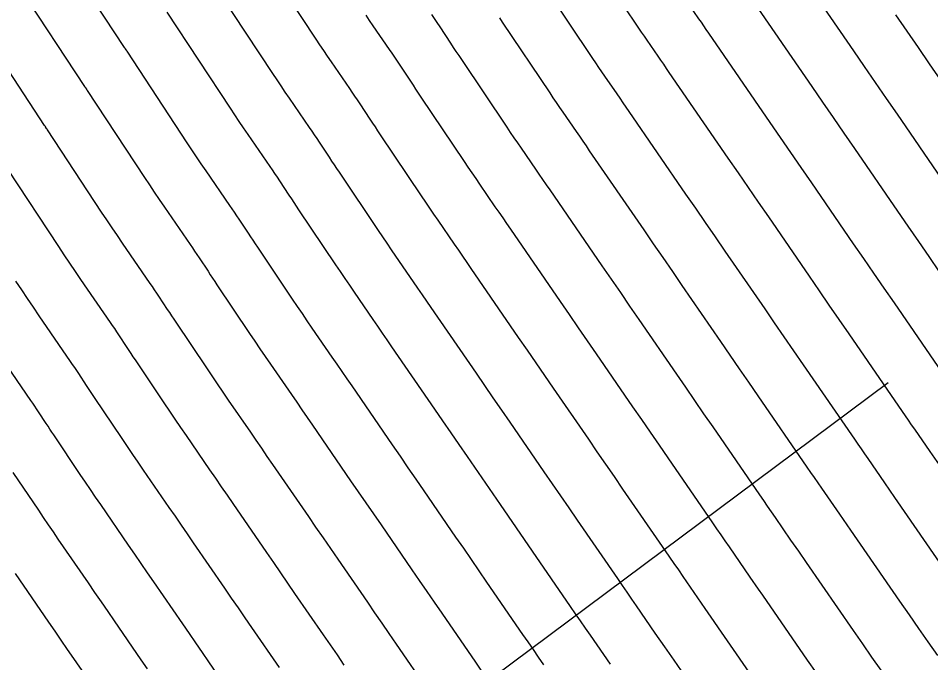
# Model space of a CAD drawing. Extents: x 954385 to 988206, y 1868364 to 1924553.
# Drawn here: x 956159.63 to 956209.46, y 1922703.64 to 1922738.85 of the extents above; entities that cross this region are included whole.
import ezdxf

# ---------------------------------------------------------------- set-up
doc = ezdxf.new("R2010")
doc.units = 0
for name, color, linetype in [('Ex_Major Contours', 7, 'Continuous'), ('Ex_Minor Contours', 7, 'Continuous'), ('Slopes', 7, 'Continuous')]:
    doc.layers.add(name, color=color, linetype=linetype)

msp = doc.modelspace()

# ---------------------------------------------------------------- linework, layer by layer
at = {"layer": 'Ex_Major Contours'}
for points in [[(956210.051, 1922730.098), (956207.64, 1922733.606), (956207.043, 1922734.474), (956206.446, 1922735.342), (956205.848, 1922736.211), (956205.251, 1922737.079), (956201.647, 1922742.323)], [(956167.739, 1922739.193), (956171.197, 1922733.936), (956171.435, 1922733.576), (956171.675, 1922733.217), (956171.917, 1922732.859), (956172.161, 1922732.503), (956173.36, 1922730.76), (956173.494, 1922730.564), (956173.627, 1922730.367), (956173.758, 1922730.17), (956173.889, 1922729.973), (956174.411, 1922729.18), (956174.541, 1922728.982), (956174.672, 1922728.784), (956174.804, 1922728.587), (956174.936, 1922728.39), (956176.949, 1922725.386), (956177.201, 1922725.011), (956177.455, 1922724.636), (956177.71, 1922724.262), (956177.966, 1922723.888), (956178.992, 1922722.396), (956179.248, 1922722.023), (956179.505, 1922721.65), (956179.761, 1922721.277), (956180.018, 1922720.904), (956182.355, 1922717.503), (956182.801, 1922716.855), (956183.248, 1922716.206), (956183.694, 1922715.557), (956184.14, 1922714.908), (956185.942, 1922712.288), (956186.379, 1922711.652), (956186.816, 1922711.016), (956187.254, 1922710.38), (956187.691, 1922709.744), (956189.774, 1922706.715), (956190.045, 1922706.321), (956190.316, 1922705.927), (956190.587, 1922705.534), (956190.859, 1922705.14), (956191.946, 1922703.567)], [(956209.844, 1922704.038), (956209.324, 1922704.778), (956208.806, 1922705.518), (956208.29, 1922706.26), (956207.775, 1922707.003), (956205.089, 1922710.892), (956204.495, 1922711.751), (956203.506, 1922713.183), (956203.308, 1922713.469), (956203.111, 1922713.756), (956202.913, 1922714.042), (956202.716, 1922714.329), (956200.042, 1922718.218), (956199.531, 1922718.962), (956199.019, 1922719.706), (956198.508, 1922720.45), (956197.997, 1922721.193), (956195.89, 1922724.257), (956195.368, 1922725.016), (956194.847, 1922725.774), (956194.325, 1922726.533), (956193.803, 1922727.291), (956190.832, 1922731.613), (956190.651, 1922731.876), (956190.471, 1922732.14), (956190.29, 1922732.403), (956190.109, 1922732.666), (956189.385, 1922733.718), (956189.204, 1922733.982), (956189.025, 1922734.246), (956188.846, 1922734.51), (956188.667, 1922734.775), (956186.077, 1922738.64), (956185.922, 1922738.871)], [(956173.887, 1922703.383), (956172.39, 1922705.56), (956172.019, 1922706.099), (956171.649, 1922706.638), (956171.278, 1922707.177), (956170.907, 1922707.716), (956169.203, 1922710.194), (956168.871, 1922710.677), (956168.539, 1922711.16), (956168.207, 1922711.643), (956167.875, 1922712.126), (956166.47, 1922714.17), (956166.177, 1922714.597), (956165.885, 1922715.025), (956165.595, 1922715.455), (956165.306, 1922715.884), (956163.794, 1922718.139), (956163.685, 1922718.303), (956163.576, 1922718.467), (956163.467, 1922718.631), (956163.359, 1922718.795), (956162.926, 1922719.452), (956162.818, 1922719.616), (956162.709, 1922719.78), (956162.598, 1922719.943), (956162.487, 1922720.105), (956160.774, 1922722.597), (956160.452, 1922723.067), (956160.133, 1922723.538), (956159.816, 1922724.012), (956159.502, 1922724.487)]]:
    msp.add_lwpolyline(points, dxfattribs=at)
at = {"layer": 'Ex_Minor Contours'}
for points in [[(956172.082, 1922743.482), (956175.875, 1922737.716), (956176.082, 1922737.401), (956176.292, 1922737.088), (956176.503, 1922736.776), (956176.715, 1922736.466), (956177.709, 1922735.021), (956177.852, 1922734.812), (956177.994, 1922734.602), (956178.135, 1922734.392), (956178.274, 1922734.181), (956178.831, 1922733.334), (956178.971, 1922733.123), (956179.111, 1922732.911), (956179.251, 1922732.701), (956179.392, 1922732.49), (956181.636, 1922729.142), (956181.859, 1922728.811), (956182.083, 1922728.48), (956182.308, 1922728.15), (956182.533, 1922727.82), (956183.439, 1922726.504), (956183.665, 1922726.175), (956183.891, 1922725.846), (956184.117, 1922725.517), (956184.344, 1922725.188), (956186.935, 1922721.419), (956187.411, 1922720.726), (956187.887, 1922720.033), (956188.363, 1922719.34), (956188.84, 1922718.648), (956190.764, 1922715.85), (956191.231, 1922715.171), (956191.698, 1922714.492), (956192.165, 1922713.813), (956192.632, 1922713.133), (956194.951, 1922709.761), (956195.192, 1922709.41), (956195.434, 1922709.059), (956195.676, 1922708.708), (956195.918, 1922708.357), (956197.129, 1922706.605), (956197.613, 1922705.903), (956197.855, 1922705.553), (956200.187, 1922702.177)], [(956188.329, 1922703.532), (956188.043, 1922703.947), (956187.757, 1922704.361), (956187.471, 1922704.777), (956187.185, 1922705.192), (956185.221, 1922708.049), (956184.798, 1922708.663), (956184.376, 1922709.278), (956183.953, 1922709.892), (956183.531, 1922710.507), (956181.79, 1922713.039), (956181.359, 1922713.665), (956180.928, 1922714.292), (956180.497, 1922714.919), (956180.066, 1922715.546), (956177.855, 1922718.762), (956177.583, 1922719.157), (956177.312, 1922719.552), (956177.04, 1922719.947), (956176.769, 1922720.342), (956175.682, 1922721.922), (956175.411, 1922722.318), (956175.141, 1922722.714), (956174.873, 1922723.111), (956174.605, 1922723.509), (956172.707, 1922726.34), (956172.58, 1922726.53), (956172.453, 1922726.721), (956172.327, 1922726.912), (956172.2, 1922727.103), (956171.697, 1922727.868), (956171.57, 1922728.06), (956171.443, 1922728.25), (956171.315, 1922728.44), (956171.185, 1922728.629), (956169.883, 1922730.522), (956169.624, 1922730.901), (956169.367, 1922731.281), (956169.111, 1922731.663), (956168.858, 1922732.046), (956165.568, 1922737.049), (956165.556, 1922737.066), (956165.545, 1922737.083), (956165.533, 1922737.101), (956165.522, 1922737.118), (956165.475, 1922737.186), (956165.463, 1922737.204), (956165.452, 1922737.221), (956165.44, 1922737.238), (956165.429, 1922737.256), (956161.691, 1922742.937)], [(956190.533, 1922742.74), (956193.355, 1922738.531), (956193.503, 1922738.31), (956193.652, 1922738.09), (956193.802, 1922737.87), (956193.952, 1922737.651), (956194.555, 1922736.774), (956194.706, 1922736.555), (956194.857, 1922736.335), (956195.007, 1922736.116), (956195.158, 1922735.897), (956198.383, 1922731.206), (956198.934, 1922730.404), (956199.486, 1922729.601), (956200.038, 1922728.799), (956200.59, 1922727.997), (956202.819, 1922724.755), (956203.36, 1922723.969), (956203.901, 1922723.182), (956204.442, 1922722.395), (956204.983, 1922721.608), (956207.893, 1922717.375), (956208.061, 1922717.131), (956208.229, 1922716.887), (956208.397, 1922716.644), (956208.565, 1922716.4), (956209.406, 1922715.182), (956209.911, 1922714.451)], [(956197.658, 1922700.569), (956195.444, 1922703.773), (956194.93, 1922704.517), (956194.416, 1922705.261), (956193.388, 1922706.749), (956193.131, 1922707.121), (956192.875, 1922707.493), (956192.618, 1922707.865), (956192.362, 1922708.238), (956190.161, 1922711.439), (956189.709, 1922712.096), (956189.257, 1922712.754), (956188.805, 1922713.411), (956188.353, 1922714.069), (956186.49, 1922716.778), (956186.029, 1922717.449), (956185.567, 1922718.12), (956185.106, 1922718.79), (956184.645, 1922719.461), (956182.181, 1922723.046), (956181.939, 1922723.397), (956181.698, 1922723.748), (956181.457, 1922724.099), (956181.215, 1922724.45), (956180.25, 1922725.854), (956180.009, 1922726.206), (956179.769, 1922726.558), (956179.53, 1922726.911), (956179.292, 1922727.264), (956177.164, 1922730.44), (956177.028, 1922730.644), (956176.892, 1922730.848), (956176.756, 1922731.052), (956176.621, 1922731.257), (956176.082, 1922732.077), (956175.947, 1922732.281), (956175.81, 1922732.485), (956175.673, 1922732.688), (956175.534, 1922732.89), (956174.438, 1922734.484), (956174.21, 1922734.818), (956173.983, 1922735.153), (956173.759, 1922735.489), (956173.536, 1922735.826), (956169.911, 1922741.338)], [(956159.691, 1922740.531), (956163.248, 1922735.125), (956163.26, 1922735.106), (956163.272, 1922735.088), (956163.285, 1922735.069), (956163.297, 1922735.051), (956163.347, 1922734.978), (956163.36, 1922734.959), (956163.372, 1922734.941), (956163.384, 1922734.923), (956163.396, 1922734.904), (956166.519, 1922730.156), (956166.788, 1922729.75), (956167.058, 1922729.346), (956167.331, 1922728.942), (956167.606, 1922728.54), (956169.011, 1922726.498), (956169.136, 1922726.315), (956169.259, 1922726.132), (956169.382, 1922725.949), (956169.504, 1922725.764), (956169.99, 1922725.026), (956170.112, 1922724.842), (956170.234, 1922724.657), (956170.356, 1922724.473), (956170.479, 1922724.29), (956172.261, 1922721.631), (956172.544, 1922721.211), (956172.827, 1922720.792), (956173.112, 1922720.373), (956173.398, 1922719.956), (956174.545, 1922718.288), (956174.832, 1922717.871), (956175.119, 1922717.454), (956175.405, 1922717.037), (956175.692, 1922716.62), (956177.776, 1922713.588), (956178.192, 1922712.983), (956178.608, 1922712.379), (956179.024, 1922711.774), (956179.44, 1922711.169), (956181.12, 1922708.726), (956181.527, 1922708.133), (956181.935, 1922707.54), (956182.343, 1922706.947), (956182.751, 1922706.354), (956184.597, 1922703.669), (956184.897, 1922703.232)], [(956210.305, 1922708.612), (956207.5, 1922712.672), (956206.951, 1922713.467), (956206.036, 1922714.791), (956205.853, 1922715.056), (956205.67, 1922715.322), (956205.487, 1922715.587), (956205.305, 1922715.852), (956202.512, 1922719.913), (956201.986, 1922720.678), (956201.46, 1922721.444), (956200.934, 1922722.209), (956200.408, 1922722.974), (956198.24, 1922726.127), (956197.703, 1922726.907), (956197.166, 1922727.688), (956196.63, 1922728.468), (956196.093, 1922729.249), (956192.995, 1922733.755), (956192.829, 1922733.996), (956192.664, 1922734.237), (956192.498, 1922734.479), (956192.332, 1922734.72), (956191.669, 1922735.685), (956191.503, 1922735.926), (956191.338, 1922736.168), (956191.174, 1922736.41), (956191.011, 1922736.653), (956188.305, 1922740.69)], [(956199.484, 1922740.181), (956202.962, 1922735.122), (956203.544, 1922734.275), (956204.126, 1922733.429), (956204.708, 1922732.582), (956205.29, 1922731.736), (956207.64, 1922728.317), (956208.211, 1922727.488), (956208.782, 1922726.658), (956209.352, 1922725.828), (956209.923, 1922724.998)], [(956196.236, 1922739.617), (956196.779, 1922738.828), (956196.914, 1922738.631), (956197.05, 1922738.433), (956197.185, 1922738.236), (956197.321, 1922738.039), (956200.672, 1922733.164), (956201.239, 1922732.34), (956201.806, 1922731.515), (956202.373, 1922730.691), (956202.94, 1922729.866), (956205.23, 1922726.536), (956205.785, 1922725.728), (956206.341, 1922724.92), (956206.897, 1922724.111), (956207.453, 1922723.303), (956210.482, 1922718.898)], [(956178.6, 1922739.024), (956178.796, 1922738.735), (956178.993, 1922738.447), (956179.883, 1922737.152), (956180.031, 1922736.936), (956180.177, 1922736.72), (956180.323, 1922736.503), (956180.467, 1922736.285), (956181.042, 1922735.411), (956181.186, 1922735.193), (956181.33, 1922734.975), (956181.475, 1922734.757), (956181.62, 1922734.54), (956183.98, 1922731.02), (956184.188, 1922730.71), (956184.397, 1922730.402), (956184.607, 1922730.094), (956184.817, 1922729.786), (956185.662, 1922728.558), (956185.873, 1922728.251), (956186.084, 1922727.944), (956186.295, 1922727.637), (956186.507, 1922727.329), (956189.224, 1922723.376), (956189.716, 1922722.662), (956190.207, 1922721.947), (956190.698, 1922721.232), (956191.19, 1922720.518), (956193.175, 1922717.631), (956193.656, 1922716.93), (956194.138, 1922716.23), (956194.62, 1922715.529), (956195.102, 1922714.828), (956197.539, 1922711.283), (956197.766, 1922710.954), (956197.993, 1922710.624), (956198.22, 1922710.295), (956198.447, 1922709.966), (956199.584, 1922708.32), (956200.039, 1922707.662), (956200.266, 1922707.333), (956202.716, 1922703.786), (956203.201, 1922703.086)], [(956206.75, 1922703.233), (956206.247, 1922703.952), (956205.746, 1922704.673), (956205.246, 1922705.395), (956202.678, 1922709.112), (956202.252, 1922709.728), (956201.827, 1922710.343), (956200.977, 1922711.574), (956200.764, 1922711.882), (956200.552, 1922712.19), (956200.34, 1922712.498), (956200.128, 1922712.806), (956197.572, 1922716.523), (956197.075, 1922717.246), (956196.579, 1922717.968), (956196.082, 1922718.69), (956195.586, 1922719.412), (956193.54, 1922722.387), (956193.033, 1922723.124), (956192.527, 1922723.86), (956192.02, 1922724.597), (956191.514, 1922725.334), (956188.669, 1922729.471), (956188.473, 1922729.756), (956188.277, 1922730.042), (956188.081, 1922730.327), (956187.885, 1922730.612), (956187.101, 1922731.752), (956186.905, 1922732.038), (956186.711, 1922732.324), (956186.517, 1922732.61), (956186.324, 1922732.898), (956183.849, 1922736.59), (956183.699, 1922736.814), (956183.549, 1922737.039), (956183.401, 1922737.263), (956183.252, 1922737.488), (956182.66, 1922738.389), (956182.511, 1922738.613), (956182.361, 1922738.837), (956182.21, 1922739.061)], [(956207.541, 1922739.037), (956208.153, 1922738.146), (956208.765, 1922737.256), (956209.377, 1922736.366), (956209.99, 1922735.475)], [(956182.008, 1922702.146), (956180.281, 1922704.659), (956179.888, 1922705.23), (956179.495, 1922705.802), (956179.102, 1922706.373), (956178.709, 1922706.945), (956177.09, 1922709.299), (956176.689, 1922709.882), (956176.288, 1922710.465), (956175.887, 1922711.048), (956175.487, 1922711.631), (956173.529, 1922714.478), (956173.227, 1922714.917), (956172.925, 1922715.356), (956172.624, 1922715.795), (956172.322, 1922716.234), (956171.115, 1922717.99), (956170.813, 1922718.429), (956170.513, 1922718.87), (956170.215, 1922719.311), (956169.918, 1922719.753), (956168.251, 1922722.24), (956168.133, 1922722.416), (956168.015, 1922722.594), (956167.897, 1922722.771), (956167.78, 1922722.949), (956167.312, 1922723.66), (956167.194, 1922723.838), (956167.076, 1922724.015), (956166.956, 1922724.191), (956166.836, 1922724.367), (956165.328, 1922726.559), (956165.038, 1922726.984), (956164.75, 1922727.41), (956164.464, 1922727.837), (956164.18, 1922728.266), (956161.225, 1922732.76), (956161.212, 1922732.779), (956161.199, 1922732.799), (956161.186, 1922732.818), (956161.173, 1922732.838), (956161.12, 1922732.916), (956161.106, 1922732.935), (956161.093, 1922732.955), (956161.08, 1922732.974), (956161.067, 1922732.994), (956157.692, 1922738.125)], [(956177.432, 1922703.514), (956177.054, 1922704.064), (956176.676, 1922704.614), (956176.298, 1922705.164), (956174.74, 1922707.429), (956174.354, 1922707.99), (956173.968, 1922708.551), (956173.583, 1922709.112), (956173.197, 1922709.673), (956171.366, 1922712.336), (956171.049, 1922712.797), (956170.732, 1922713.258), (956170.415, 1922713.719), (956170.098, 1922714.18), (956168.808, 1922716.057), (956168.503, 1922716.502), (956168.199, 1922716.948), (956167.897, 1922717.394), (956167.596, 1922717.842), (956166.023, 1922720.189), (956165.909, 1922720.36), (956165.795, 1922720.53), (956165.682, 1922720.701), (956165.569, 1922720.872), (956165.119, 1922721.556), (956165.006, 1922721.727), (956164.892, 1922721.897), (956164.777, 1922722.067), (956164.662, 1922722.236), (956163.051, 1922724.578), (956162.745, 1922725.025), (956162.441, 1922725.474), (956162.14, 1922725.925), (956161.841, 1922726.377), (956159.053, 1922730.615)], [(956171.476, 1922701.602), (956170.04, 1922703.69), (956169.684, 1922704.207), (956169.329, 1922704.724), (956168.973, 1922705.241), (956168.618, 1922705.758), (956167.04, 1922708.053), (956166.693, 1922708.558), (956166.346, 1922709.062), (956165.999, 1922709.567), (956165.652, 1922710.072), (956164.132, 1922712.283), (956163.851, 1922712.693), (956163.571, 1922713.103), (956163.293, 1922713.515), (956163.016, 1922713.927), (956161.566, 1922716.089), (956161.461, 1922716.246), (956161.357, 1922716.403), (956161.253, 1922716.56), (956161.149, 1922716.718), (956160.734, 1922717.348), (956160.63, 1922717.506), (956160.525, 1922717.662), (956160.419, 1922717.819), (956160.313, 1922717.974), (956158.496, 1922720.615)], [(956159.338, 1922714.039), (956160.725, 1922711.969), (956160.991, 1922711.575), (956161.257, 1922711.181), (956161.525, 1922710.788), (956161.794, 1922710.396), (956163.439, 1922708.003), (956163.796, 1922707.484), (956164.153, 1922706.965), (956164.51, 1922706.445), (956164.867, 1922705.926), (956166.328, 1922703.8), (956166.669, 1922703.305)], [(956159.455, 1922708.509), (956161.277, 1922705.859), (956161.619, 1922705.363), (956161.96, 1922704.867), (956162.301, 1922704.37), (956162.642, 1922703.874), (956164.039, 1922701.843)]]:
    msp.add_lwpolyline(points, dxfattribs=at)
at = {"layer": 'Slopes'}
msp.add_lwpolyline([(956207.131, 1922718.928), (956167.059, 1922689.057), (956169.432, 1922694.567), (956167.059, 1922689.057), (956173.018, 1922689.757)], dxfattribs=at)

doc.saveas('drawing.dxf')
